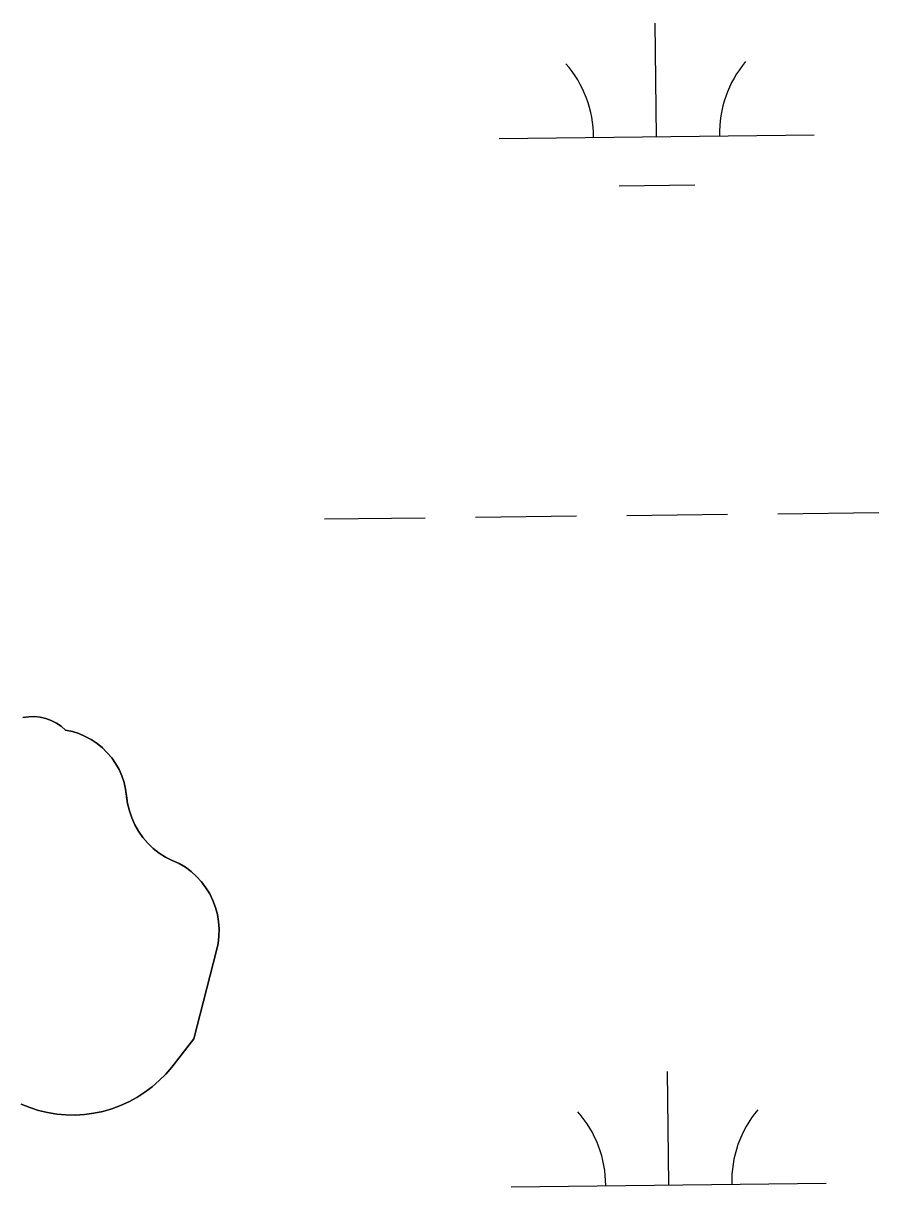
# Model space of a CAD drawing. Extents: x 3684037 to 3722149, y 433263 to 459021.
# Drawn here: x 3714159.6 to 3714431.2, y 448243.9 to 448613.1 of the extents above; entities that cross this region are included whole.
import ezdxf

# ---------------------------------------------------------------- set-up
doc = ezdxf.new("R2010")
doc.units = 0
doc.layers.add('V-TOPO-SHOR', color=7, linetype='Continuous')
doc.layers.add('V-WETL-SWMP', color=7, linetype='Continuous')

msp = doc.modelspace()

# ---------------------------------------------------------------- linework, layer by layer
at = {"layer": 'V-TOPO-SHOR'}
for points in [[(3714159.5, 448392.77), (3714161.32, 448393.03), (3714163.15, 448393.06), (3714164.98, 448392.88), (3714166.77, 448392.47), (3714168.5, 448391.85), (3714170.13, 448391.02), (3714171.66, 448389.99), (3714173.05, 448388.79)], [(3714173.05, 448388.79), (3714175.18, 448388.32), (3714177.27, 448387.66), (3714179.28, 448386.8), (3714181.2, 448385.76), (3714183.02, 448384.54), (3714184.71, 448383.16), (3714186.27, 448381.62), (3714187.68, 448379.95), (3714188.93, 448378.16), (3714190, 448376.25), (3714190.9, 448374.26), (3714191.6, 448372.19), (3714192.1, 448370.06), (3714192.41, 448367.89), (3714192.73, 448365.52), (3714193.28, 448363.2), (3714194.04, 448360.93), (3714195.02, 448358.75), (3714196.21, 448356.67), (3714197.59, 448354.72), (3714199.15, 448352.91), (3714200.88, 448351.26), (3714202.75, 448349.77), (3714204.76, 448348.48), (3714206.89, 448347.38), (3714209.11, 448346.49), (3714211.09, 448345.28), (3714212.94, 448343.89), (3714214.65, 448342.33), (3714216.21, 448340.61), (3714217.6, 448338.75), (3714218.81, 448336.77), (3714219.82, 448334.69), (3714220.62, 448332.51), (3714221.23, 448330.28), (3714221.61, 448327.99), (3714221.78, 448325.68), (3714221.73, 448323.36), (3714221.46, 448321.06), (3714220.96, 448318.79), (3714213.74, 448290.79), (3714206.74, 448281.86)], [(3714206.74, 448281.86), (3714204.83, 448279.62), (3714202.75, 448277.53), (3714200.54, 448275.59), (3714198.18, 448273.83), (3714195.7, 448272.23), (3714193.12, 448270.83), (3714190.43, 448269.61), (3714187.67, 448268.6), (3714184.83, 448267.79), (3714181.95, 448267.19), (3714179.03, 448266.8), (3714176.09, 448266.63), (3714173.15, 448266.67), (3714170.21, 448266.93), (3714167.31, 448267.4), (3714164.44, 448268.09), (3714161.63, 448268.98), (3714158.9, 448270.07)]]:
    msp.add_lwpolyline(points, dxfattribs=at)
at = {"layer": 'V-WETL-SWMP'}
for p, q in [((3714360.67, 448577.1), (3714360.25, 448613.1)), ((3714310.67, 448576.52), (3714410.66, 448577.69)), ((3714348.85, 448561.53), (3714372.84, 448561.81)), ((3714255.23, 448455.8), (3714287.22, 448456.17)), ((3714303.22, 448456.36), (3714335.22, 448456.73)), ((3714351.22, 448456.91), (3714383.22, 448457.29)), ((3714399.22, 448457.47), (3714431.21, 448457.85)), ((3714364.54, 448244.45), (3714364.12, 448280.45)), ((3714314.54, 448243.87), (3714414.53, 448245.03))]:
    msp.add_line(p, q, dxfattribs=at)
for points in [[(3714173.05, 448388.79), (3714171.66, 448389.99), (3714170.13, 448391.02), (3714168.5, 448391.84), (3714166.77, 448392.47), (3714164.98, 448392.88), (3714163.16, 448393.06), (3714161.32, 448393.03), (3714159.5, 448392.77)], [(3714220.63, 448332.52), (3714219.82, 448334.69), (3714218.8, 448336.77), (3714217.6, 448338.75), (3714216.21, 448340.61), (3714214.65, 448342.33), (3714212.94, 448343.89), (3714211.08, 448345.28), (3714209.11, 448346.49), (3714206.89, 448347.38), (3714204.76, 448348.48), (3714202.75, 448349.77), (3714200.88, 448351.26), (3714199.15, 448352.91), (3714197.59, 448354.72), (3714196.21, 448356.67), (3714195.03, 448358.75), (3714194.04, 448360.93), (3714193.28, 448363.2), (3714192.73, 448365.52), (3714192.1, 448370.06), (3714191.6, 448372.18), (3714190.89, 448374.26), (3714190, 448376.25), (3714188.93, 448378.16), (3714187.68, 448379.95), (3714186.27, 448381.62), (3714184.71, 448383.16), (3714183.02, 448384.54), (3714181.2, 448385.76), (3714179.28, 448386.8), (3714177.27, 448387.66), (3714175.18, 448388.33), (3714173.05, 448388.79)], [(3714158.9, 448270.07), (3714161.63, 448268.98), (3714164.44, 448268.09), (3714167.31, 448267.4), (3714170.21, 448266.93), (3714173.15, 448266.67), (3714176.09, 448266.63), (3714179.03, 448266.8), (3714181.95, 448267.19), (3714184.83, 448267.79), (3714187.67, 448268.6), (3714190.43, 448269.61), (3714193.12, 448270.83), (3714195.7, 448272.23), (3714198.18, 448273.83), (3714200.54, 448275.59), (3714202.75, 448277.53), (3714204.83, 448279.62), (3714206.74, 448281.86), (3714213.74, 448290.79), (3714220.96, 448318.79), (3714221.45, 448321.06), (3714221.73, 448323.36), (3714221.78, 448325.68), (3714221.61, 448327.99), (3714221.23, 448330.28), (3714220.63, 448332.52)]]:
    msp.add_lwpolyline(points, dxfattribs=at)
for centre, start, end in [((3714305.42, 448576.94), 359.8949, 41.4385), ((3714415.9, 448578.22), 139.8949, 181.4385), ((3714309.29, 448244.28), 359.8949, 41.4385), ((3714419.77, 448245.57), 139.8949, 181.4385)]:
    msp.add_arc(centre, 35.25, start, end, dxfattribs=at)

doc.saveas('drawing.dxf')
